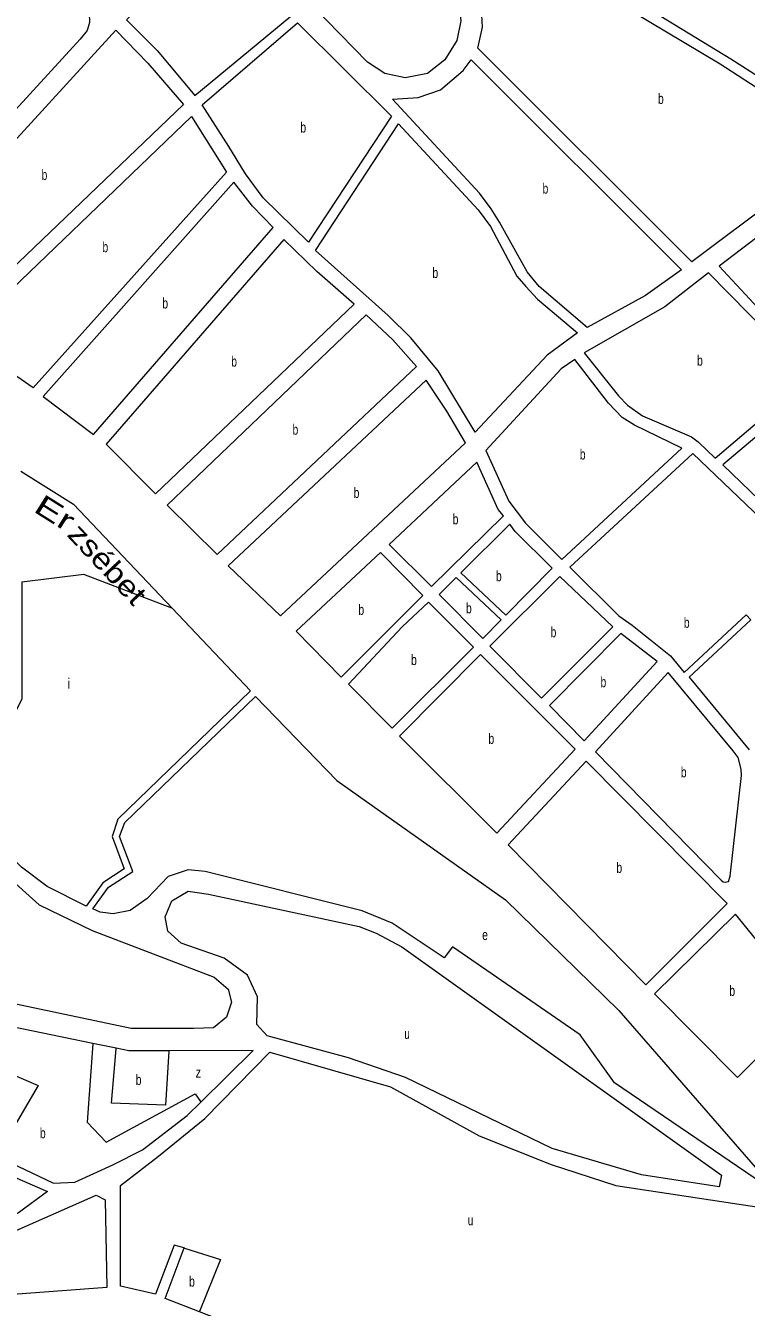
# Model space of a CAD drawing. Extents: x 639657 to 671642, y 222838 to 252123.
# Drawn here: x 646316 to 647009, y 240569 to 241801 of the extents above; entities that cross this region are included whole.
import ezdxf
from ezdxf.enums import TextEntityAlignment as Align

# ---------------------------------------------------------------- set-up
doc = ezdxf.new("R2010")
doc.units = 0
doc.header["$LTSCALE"] = 4
doc.layers.add('1', color=7, linetype='Continuous', lineweight=13)
doc.layers.add('21', color=7, linetype='Continuous', lineweight=13)
doc.layers.add('22', color=7, linetype='Continuous')
doc.layers.add('7', color=7, linetype='Continuous')

msp = doc.modelspace()

# ---------------------------------------------------------------- linework, layer by layer
at = {"layer": '1'}
for p, q in [((646729.421, 241270.442), (646772.69, 241229.802)), ((646734.082, 241275.08), (646777.312, 241234.476)), ((646755.06, 241211.97), (646772.69, 241229.802))]:
    msp.add_line(p, q, dxfattribs=at)
for points in [[(645858.47, 241865.89), (646093.56, 242109.01), (646187.78, 242031.94), (646214.33, 241999.51), (646251.88, 241958.28), (646371.69, 241821.18), (646376.66, 241813.26), (646376.91, 241804.46), (646374.59, 241796.51), (646367.97, 241788.32), (646163.68, 241565.33)], [(646668.06, 241907.16), (646694.53, 241940.75), (646699.15, 241916.52), (646711.78, 241879), (646731.99, 241823.92), (646734.01, 241805.89), (646730.01, 241786.99), (646718.5, 241768.27), (646701.81, 241755.32), (646680.36, 241750.94), (646661.01, 241755.16), (646644.21, 241766.04), (646591.58, 241820.13), (646635.81, 241868.18)], [(646898.78, 241884.47), (646890.73, 241906.76), (646851.67, 241856.38), (646993.56, 241769.36), (647085.07, 241710.9), (647142.52, 241733.24), (647165.65, 241746), (647174.85, 241754.84), (647087.91, 241798.07), (647022.93, 241828.3), (646992.61, 241837.62), (646937.79, 241852.64), (646924.88, 241857.74), (646909.16, 241868.41)], [(646521.2, 241856.13), (646484.15, 241881.31), (646412.55, 241806.96), (646441.89, 241777.46), (646478.15, 241734.03), (646570.58, 241810.39), (646547.28, 241833.48)], [(646751.08, 241830.22), (646793.59, 241878.04), (646983.27, 241764.6), (647077.37, 241703.79), (647050.14, 241646.36), (647040.52, 241637.31), (646956.2, 241574.08), (646750.44, 241779.56), (646754.86, 241799.97), (646753.93, 241817.13)], [(646485.28, 241725.26), (646576.83, 241803.97), (646667.21, 241714.18), (646587.43, 241593), (646544.09, 241635.55), (646526.81, 241658.66), (646511.01, 241685)], [(646178.34, 241551.87), (646402.29, 241797.05), (646433.14, 241765.19), (646467.24, 241725.61), (646240.37, 241508.54), (646193.44, 241536.26)], [(646751.92, 241640.03), (646668.42, 241730.5), (646693.11, 241732.1), (646714.33, 241739.48), (646736.15, 241758.25), (646743.84, 241768.37), (646946.14, 241566.52), (646911.46, 241541.91), (646855.34, 241510.99), (646809.43, 241550.31), (646797.78, 241564.43), (646771.15, 241612.2), (646763.15, 241625.05)], [(646253.29, 241501.08), (646475.02, 241714.05), (646508.76, 241660.31), (646322.64, 241452.84)], [(646594.34, 241585.09), (646674.11, 241706.91), (646750.49, 241624.14), (646762.37, 241608.08), (646787.92, 241560.31), (646796.33, 241550.26), (646807.55, 241538.28), (646846.13, 241505.8), (646817.02, 241484.43), (646747.77, 241410.31), (646712.3, 241469.21), (646685.75, 241501.09), (646664.18, 241522.68)], [(647135.71, 241622.01), (647080.13, 241663.01), (647069.28, 241640.86), (647061.38, 241630.09), (646982.41, 241569.89), (647048.86, 241498.23), (647114.84, 241582.86)], [(646533.81, 241627.57), (646515.67, 241650.68), (646332.56, 241444.51), (646380.81, 241407.99), (646553.44, 241607.25)], [(646595.5, 241564.7), (646563.8, 241595.7), (646393.09, 241398.81), (646440.54, 241351.13), (646631.28, 241533.29)], [(647070.48, 241463.54), (646972.13, 241563.41), (646929.98, 241530.82), (646852.65, 241486.51), (646885.47, 241445.2), (646894.31, 241436.44), (646908.74, 241425.97), (646955.64, 241405.98), (646962.1, 241401.07), (646978.49, 241385.24)], [(646668.58, 241499.09), (646642.92, 241523.24), (646451.75, 241340.23), (646499.63, 241292.54), (646691.45, 241473.63)], [(646830.6, 241471.39), (646758.15, 241392.75), (646780.05, 241344.1), (646796.03, 241322.91), (646830.96, 241287.84), (646946.45, 241394.99), (646900.84, 241416.93), (646889.21, 241424.39), (646876.05, 241438.3), (646843.45, 241480.25)], [(646720.41, 241430.6), (646700.74, 241460.36), (646510.41, 241281.85), (646560.64, 241233.75), (646738.58, 241400.19)], [(647162.21, 241147.65), (647225.34, 241247.73), (647263.49, 241315.94), (647264.55, 241320.03), (647261.31, 241324.31), (647226.25, 241337.7), (647196.98, 241354.11), (647078.24, 241456.7), (646985.81, 241378.83), (647073.56, 241294.38), (647118.16, 241257.41), (647124.2, 241250.35), (647160.84, 241166.54)], [(646769.99, 241335.9), (646749.4, 241381.55), (646665.13, 241302.43), (646705.68, 241261.8), (646774.95, 241329.91)], [(646618.87, 241174.72), (646697.34, 241253.39), (646656.8, 241294.45), (646575.52, 241218.99)], [(646811.55, 241154.66), (646879.98, 241222.98), (646829.1, 241271.52), (646761.75, 241204.48)], [(646667.81, 241125.75), (646746.29, 241203.57), (646702.95, 241246.98), (646677.71, 241223.26), (646625.98, 241167.88)], [(646852.52, 241113.6), (646922.63, 241189.87), (646887.73, 241216.57), (646819.31, 241147.6)], [(646768.51, 241024.6), (646843.75, 241105.62), (646752.98, 241196.51), (646674.93, 241117.84)], [(646995.78, 241103.85), (646933.41, 241179.18), (646863.3, 241102.9), (646984.27, 240979.49), (646986.21, 240977.78), (646988.14, 240977.58), (646991.36, 240978.23), (646993.05, 240983.18), (647003.82, 241080.27), (647003.36, 241086.28), (647000.53, 241097.43)], [(646536.46, 241156), (646614.62, 241075.29), (646777.08, 240960.67), (646885.88, 240854.12), (647027.82, 240691.03), (647024.16, 240687.82), (646881.84, 240784.57), (646848.68, 240830.6), (646725.87, 240915.28), (646717.9, 240904.78), (646667.96, 240938.18), (646639.21, 240949.84), (646488.16, 240987.79), (646471.85, 240989.33), (646452.51, 240982.94), (646432.49, 240961.95), (646416.14, 240950.4), (646399.82, 240947.22), (646387.37, 240948.75), (646380.08, 240951.99), (646395.37, 240972.78), (646418.6, 240987.96), (646405.8, 241021.49), (646410.77, 241034.79)], [(646989.94, 240957.19), (646854.54, 241094.07), (646779.51, 241013.48), (646911.89, 240878.95)], [(646266.86, 241011.1), (646328.56, 240955.77), (646379.38, 240931.17), (646496.71, 240886.22), (646510.21, 240874.59), (646513.4, 240862.13), (646508.64, 240847.76), (646496.16, 240837.48), (646477.05, 240836.67), (646416.94, 240836.82), (646242.05, 240873.54), (646190.14, 240893.42)], [(646680.68, 240789.79), (646625.98, 240808.61), (646547.67, 240829.63), (646537.82, 240840.6), (646538.53, 240867.22), (646528.71, 240888.07), (646506.42, 240904.44), (646465.23, 240918.93), (646452.38, 240930.56), (646449.62, 240944.3), (646456.1, 240959.53), (646471.8, 240968.94), (646491.33, 240966.1), (646636.39, 240935.04), (646652.69, 240928.56), (646677.13, 240915.4), (646984.68, 240695.86), (646982.29, 240684.7), (646907.6, 240696.05), (646821.79, 240721.38)], [(647069.35, 240859.16), (646997.93, 240946.7), (646920.3, 240870.18), (646999.85, 240789.75)], [(646195.63, 240621.48), (646244.63, 240662.03), (646266.67, 240683.59), (646282.48, 240703.62), (646336.67, 240680), (646308.63, 240659.49), (646261.69, 240638.05), (646231.24, 240628.27)], [(646075.16, 240571.84), (646173.37, 240603.36), (646233.23, 240613.9), (646295.61, 240637.76), (646383.28, 240676.53), (646391.88, 240672.05), (646393.71, 240587.9), (646238.96, 240576.35), (646162.77, 240568.96), (646091.37, 240542.28)]]:
    msp.add_lwpolyline(points, close=True, dxfattribs=at)
for points in [[(647066.52, 241285.11), (646956.99, 241389.88), (646838.72, 241280.36), (646885.94, 241233.74), (646898.86, 241224.56), (646935.7, 241195.08), (646948.65, 241179.24), (647008.33, 241234.65), (647012.86, 241229.73), (646953.4, 241174.75), (647011.23, 241104.77)], [(646310.91, 241372.76), (646361.51, 241341.07), (646456.485, 241240.94)], [(646777.312, 241234.476), (646821.76, 241279.43), (646786.18, 241314.93), (646781.22, 241321.99), (646734.082, 241275.08)], [(646729.421, 241270.442), (646713.22, 241254.32), (646755.06, 241211.97)], [(646456.485, 241240.94), (646531.75, 241161.59), (646404.34, 241038.24), (646398.72, 241021.51), (646410.23, 240990.35), (646389.8, 240976.87), (646373.86, 240954.37), (646336.33, 240973.35), (646311.47, 240992.09), (646258.097, 241046.403)], [(646261.95, 240846.74), (646247.69, 240816.2), (646327.47, 240782.16), (646287.59, 240714.16), (646342.22, 240687.96), (646362.83, 240688.9), (646399.27, 240705.79), (646427.98, 240720.29), (646471.01, 240753.09), (646484.146, 240766.104)], [(646453.328, 240815.499), (646414.73, 240815.35), (646402.673, 240817.827), (646380.079, 240822.469), (646261.95, 240846.74)], [(646467.85, 240625.76), (646458.39, 240628.51), (646440.54, 240581.21), (646406.8, 240589.02), (646406.86, 240685.85), (646443.25, 240713.9), (646487.77, 240750.15), (646550.43, 240813.94)], [(646484.146, 240766.104), (646534.32, 240815.81), (646453.328, 240815.499)], [(646550.43, 240813.94), (646666.28, 240780.68), (646751.7, 240733.56), (646820.94, 240706.14), (646883.07, 240685.98), (647054.5, 240659.81), (647080.33, 240644.02), (647086.05, 240606.47), (647060.66, 240512.12), (647026.81, 240491.16), (646982.18, 240484.55), (646851, 240484.9), (646732.71, 240481.22), (646623.1, 240509.13), (646482.658, 240564.258)], [(646482.658, 240564.258), (646449.79, 240577.16), (646467.85, 240625.76)]]:
    msp.add_lwpolyline(points, dxfattribs=at)
at = {"layer": '21'}
for points in [[(646456.485, 241240.94), (646455.985, 241241.132), (646371.581, 241273.47), (646311.793, 241265.994), (646311.793, 241153.842), (646258.347, 241046.903), (646258.097, 241046.403)], [(646380.079, 240822.469), (646380.044, 240821.969), (646374.819, 240746.7), (646393.101, 240727.394), (646478.413, 240774.135), (646483.789, 240766.604), (646484.146, 240766.104)], [(646453.328, 240815.499), (646453.296, 240814.998), (646449.976, 240762.958), (646398.179, 240764.99), (646402.63, 240817.327), (646402.673, 240817.827)], [(646467.85, 240625.76), (646468.35, 240625.6), (646502.789, 240614.609), (646482.858, 240564.758), (646482.658, 240564.258)]]:
    msp.add_lwpolyline(points, dxfattribs=at)

# ---------------------------------------------------------------- texts
at = {"layer": '22'}
for s, rotation, width, p in [('Er', 327.84, 1.45, (646338.46, 241324.24)), ('zsébet', 313.212, 1.2, (646386.834, 241276.708))]:
    msp.add_text(s, height=20, rotation=rotation, dxfattribs=dict(at, width=width)).set_placement(p, align=Align.CENTER)
at = {"layer": '7'}
for s, width, p in [('b', 0.75, (646923.461, 241726.06)), ('b', 0.75, (646579.634, 241698.485)), ('b', 0.75, (646330.832, 241652.795)), ('b', 0.75, (646812.5, 241639.68)), ('b', 0.75, (646389.424, 241583.445)), ('b', 0.75, (646706.658, 241558.61)), ('b', 0.75, (646446.918, 241529.335)), ('b', 0.75, (646513.18, 241473.415)), ('b', 0.75, (646961.095, 241474.325)), ('b', 0.75, (646572.121, 241407.89)), ('b', 0.75, (646848.361, 241384.045)), ('b', 0.75, (646630.853, 241347.055)), ('b', 0.75, (646726.101, 241321.675)), ('b', 0.75, (646767.696, 241266.98)), ('b', 0.75, (646635.45, 241234.585)), ('b', 0.75, (646738.878, 241236.059)), ('b', 0.75, (646948.366, 241222.185)), ('b', 0.75, (646820.237, 241213.09)), ('b', 0.75, (646686.093, 241186.365)), ('b', 0.75, (646868.251, 241165.085)), ('b', 0.75, (646760.532, 241110.555)), ('b', 0.75, (646945.473, 241078.38)), ('b', 0.75, (646883.493, 240986.51)), ('e', 0.75, (646754.473, 240921.91)), ('b', 0.75, (646992.094, 240868.225)), ('u', 0.7, (646679.679, 240826.82)), ('b', 0.75, (646421.391, 240782.591)), ('z', 0.8, (646478.91, 240789.599)), ('b', 0.75, (646329.243, 240731.245)), ('u', 0.7, (646740.671, 240647.58)), ('b', 0.75, (646472.701, 240588.628))]:
    msp.add_text(s, height=10, dxfattribs=dict(at, width=width)).set_placement(p)
msp.add_text('i', height=10, dxfattribs=at).set_placement((646355.562, 241163.565))

doc.saveas('drawing.dxf')
